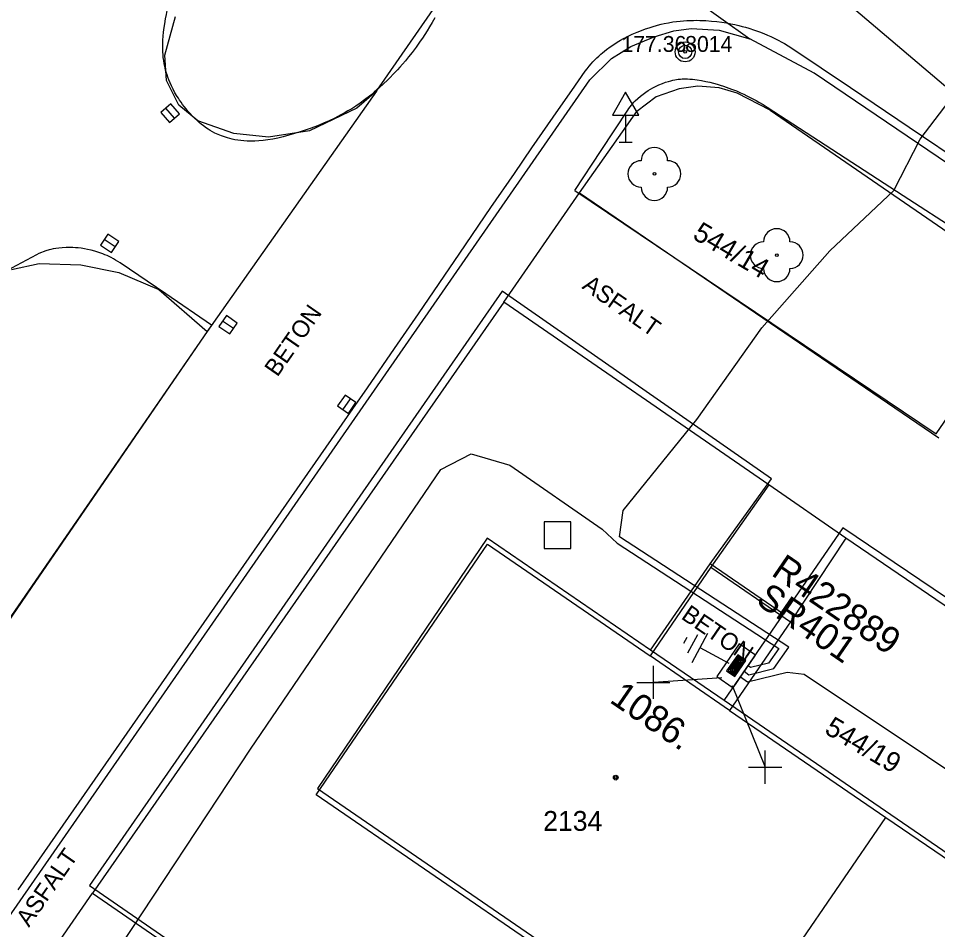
# Model space of a CAD drawing. Extents: x -540150 to -533593, y -1185082 to -1180066.
# Drawn here: x -536601.86 to -536567.15, y -1184478.31 to -1184443.88 of the extents above; entities that cross this region are included whole.
import ezdxf

# ---------------------------------------------------------------- set-up
doc = ezdxf.new("R2010")
doc.units = 0
for name, color, linetype in [('KN_HRAN_PARCEL', 7, 'Continuous'), ('KN_PARC_Č', 7, 'Continuous'), ('KN_VKP_HRAN_', 7, 'Continuous'), ('rámeček', 7, 'Continuous'), ('Vrstva 1', 7, 'Continuous'), ('Vrstva 10', 7, 'Continuous'), ('Vrstva 11', 7, 'Continuous'), ('Vrstva 14', 7, 'Continuous'), ('Vrstva 15', 7, 'Continuous'), ('Vrstva 21', 7, 'Continuous'), ('Vrstva 22', 7, 'Continuous'), ('Vrstva 23', 7, 'Continuous'), ('Vrstva 26', 7, 'Continuous'), ('Vrstva 27', 7, 'Continuous'), ('Vrstva 28', 7, 'Continuous'), ('Vrstva 29', 7, 'Continuous'), ('Vrstva 30', 7, 'Continuous'), ('Vrstva 34', 7, 'Continuous'), ('Vrstva 39', 7, 'Continuous'), ('Vrstva 40', 7, 'Continuous'), ('Vrstva 47', 7, 'Continuous'), ('Vrstva 5', 7, 'Continuous'), ('Vrstva 59', 7, 'Continuous'), ('Vrstva 8', 7, 'Continuous')]:
    doc.layers.add(name, color=color, linetype=linetype)

# ---------------------------------------------------------------- blocks, each defined once
blk = doc.blocks.new('NN800')
at = {"layer": 'Vrstva 1'}
for points in [[(-0.442, 0.442), (0.442, -0.442)], [(-0.442, -0.442), (0.442, 0.442)]]:
    blk.add_lwpolyline(points, dxfattribs=at)
blk = doc.blocks.new('NN620')
at = {"layer": 'Vrstva 8'}
for points in [[(0.752, 0.004), (-0.748, 0.004)], [(-0.748, 0.004), (-0.748, -0.746)], [(0.752, -0.746), (0.752, 0.004)], [(0.368, -0.18), (-0.376, -0.18)], [(-0.376, -0.18), (-0.376, -0.558)], [(0.321, -0.227), (-0.329, -0.227)], [(-0.329, -0.227), (-0.329, -0.51)], [(0.274, -0.274), (-0.281, -0.274)], [(-0.281, -0.274), (-0.281, -0.463)], [(0.227, -0.321), (-0.234, -0.321)], [(-0.234, -0.321), (-0.234, -0.416)], [(0.227, -0.416), (0.227, -0.321)], [(0.274, -0.463), (0.274, -0.274)], [(0.321, -0.51), (0.321, -0.227)], [(0.368, -0.558), (0.368, -0.18)], [(-0.376, -0.558), (0.368, -0.558)], [(-0.329, -0.51), (0.321, -0.51)], [(-0.281, -0.463), (0.274, -0.463)], [(-0.234, -0.416), (0.227, -0.416)], [(-0.193, -0.369), (0.185, -0.369)], [(-0.748, -0.746), (0.752, -0.746)]]:
    blk.add_lwpolyline(points, dxfattribs=at)
blk = doc.blocks.new('NN810')
at = {"layer": 'Vrstva 14'}
for points in [[(0.004, -0.64), (0.004, -1.89)], [(0.629, -1.89), (-0.621, -1.89)], [(0.388, -2.2), (-0.399, -2.2)], [(0.004, -2.515), (-0.124, -2.515)], [(0.137, -2.515), (0.004, -2.515)]]:
    blk.add_lwpolyline(points, dxfattribs=at)

msp = doc.modelspace()

# ---------------------------------------------------------------- linework, layer by layer
at = {"layer": 'KN_HRAN_PARCEL'}
for p, q in [((-536586.722, -1184435.751), (-536574.242, -1184444.651)), ((-536588.342, -1184446.631), (-536585.572, -1184442.631)), ((-536596.332, -1184445.271), (-536595.932, -1184443.811)), ((-536577.112, -1184444.361), (-536576.452, -1184444.271)), ((-536576.452, -1184444.271), (-536575.392, -1184444.331)), ((-536575.392, -1184444.331), (-536574.242, -1184444.651)), ((-536578.732, -1184444.951), (-536577.852, -1184444.581)), ((-536577.852, -1184444.581), (-536577.112, -1184444.361)), ((-536571.812, -1184445.951), (-536574.242, -1184444.651)), ((-536579.462, -1184445.401), (-536578.732, -1184444.951)), ((-536596.272, -1184446.231), (-536596.332, -1184445.271)), ((-536580.282, -1184446.201), (-536579.462, -1184445.401)), ((-536563.952, -1184451.291), (-536571.812, -1184445.951)), ((-536620.092, -1184503.601), (-536580.282, -1184446.201)), ((-536595.802, -1184447.161), (-536596.272, -1184446.231)), ((-536588.342, -1184446.631), (-536594.732, -1184455.711)), ((-536588.342, -1184446.631), (-536589.082, -1184447.281)), ((-536576.902, -1184446.551), (-536577.772, -1184446.851)), ((-536576.202, -1184446.451), (-536576.902, -1184446.551)), ((-536575.402, -1184446.511), (-536576.202, -1184446.451)), ((-536574.712, -1184446.711), (-536575.402, -1184446.511)), ((-536573.472, -1184447.351), (-536574.712, -1184446.711)), ((-536577.772, -1184446.851), (-536578.512, -1184447.401)), ((-536595.082, -1184447.751), (-536595.802, -1184447.161)), ((-536589.082, -1184447.281), (-536590.872, -1184448.131)), ((-536580.672, -1184450.481), (-536578.512, -1184447.401)), ((-536573.472, -1184447.351), (-536563.412, -1184454.281)), ((-536593.722, -1184448.231), (-536595.082, -1184447.751)), ((-536590.872, -1184448.131), (-536592.412, -1184448.371)), ((-536592.412, -1184448.371), (-536593.722, -1184448.231)), ((-536583.532, -1184454.611), (-536580.672, -1184450.481)), ((-536580.672, -1184450.481), (-536567.102, -1184459.731)), ((-536602.122, -1184453.371), (-536601.072, -1184453.151)), ((-536601.072, -1184453.151), (-536599.502, -1184453.201)), ((-536599.502, -1184453.201), (-536598.072, -1184453.481)), ((-536598.072, -1184453.481), (-536596.562, -1184454.131)), ((-536596.562, -1184454.131), (-536594.732, -1184455.711)), ((-536583.532, -1184454.611), (-536599.062, -1184476.941)), ((-536573.522, -1184461.511), (-536583.532, -1184454.611)), ((-536594.732, -1184455.711), (-536604.932, -1184470.511)), ((-536573.522, -1184461.511), (-536575.712, -1184464.621)), ((-536570.612, -1184463.521), (-536573.522, -1184461.511)), ((-536590.612, -1184473.221), (-536584.152, -1184463.751)), ((-536584.152, -1184463.751), (-536578.002, -1184467.971)), ((-536570.612, -1184463.521), (-536572.702, -1184466.681)), ((-536558.772, -1184471.611), (-536570.612, -1184463.521)), ((-536575.712, -1184464.621), (-536578.002, -1184467.971)), ((-536572.702, -1184466.681), (-536575.002, -1184470.031)), ((-536575.002, -1184470.031), (-536569.102, -1184474.071)), ((-536575.582, -1184483.531), (-536590.612, -1184473.221)), ((-536575.582, -1184483.531), (-536569.102, -1184474.071)), ((-536569.102, -1184474.071), (-536563.172, -1184478.141)), ((-536600.272, -1184478.691), (-536599.062, -1184476.941)), ((-536599.062, -1184476.941), (-536585.932, -1184485.961))]:
    msp.add_line(p, q, dxfattribs=at)
at = {"layer": 'KN_VKP_HRAN_'}
for p, q in [((-536575.712, -1184464.621), (-536572.702, -1184466.681)), ((-536575.002, -1184470.031), (-536578.002, -1184467.971))]:
    msp.add_line(p, q, dxfattribs=at)
at = {"layer": 'rámeček'}
msp.add_lwpolyline([(-537054.324, -1184409.023), (-536261.589, -1185082.203), (-536075.817, -1184863.438), (-536868.552, -1184190.259)], dxfattribs=at)
at = {"layer": 'Vrstva 10'}
for p, q in [((-536594.572, -1184455.471), (-536601.377, -1184465.396)), ((-536601.867, -1184476.816), (-536589.232, -1184458.641)), ((-536601.377, -1184465.396), (-536608.182, -1184475.321))]:
    msp.add_line(p, q, dxfattribs=at)
for points in [[(-536596.405, -1184444.717), (-536596.392, -1184444.541), (-536596.38, -1184444.421), (-536596.366, -1184444.307), (-536596.337, -1184444.092), (-536596.305, -1184443.901), (-536596.272, -1184443.735), (-536596.239, -1184443.589), (-536596.206, -1184443.463), (-536596.174, -1184443.353), (-536596.144, -1184443.258), (-536596.116, -1184443.175), (-536596.063, -1184443.033), (-536596.018, -1184442.928), (-536595.983, -1184442.851), (-536595.926, -1184442.738), (-536595.864, -1184442.627), (-536595.558, -1184442.109), (-536595.252, -1184441.591)], [(-536586.134, -1184443.863), (-536586.235, -1184444.04), (-536586.332, -1184444.204), (-536586.425, -1184444.356), (-536586.515, -1184444.497), (-536586.602, -1184444.628), (-536586.684, -1184444.75), (-536586.845, -1184444.977), (-536586.992, -1184445.172), (-536587.126, -1184445.342), (-536587.247, -1184445.49), (-536587.357, -1184445.618), (-536587.455, -1184445.73), (-536587.543, -1184445.827), (-536587.703, -1184445.997), (-536587.827, -1184446.123), (-536587.922, -1184446.218), (-536588.07, -1184446.36), (-536588.222, -1184446.501), (-536588.322, -1184446.59), (-536588.42, -1184446.675), (-536588.515, -1184446.754), (-536588.608, -1184446.828), (-536588.789, -1184446.966), (-536588.96, -1184447.089), (-536589.122, -1184447.198), (-536589.275, -1184447.296), (-536589.419, -1184447.383), (-536589.555, -1184447.461), (-536589.683, -1184447.532), (-536589.803, -1184447.595), (-536589.917, -1184447.652), (-536590.13, -1184447.754), (-536590.318, -1184447.837), (-536590.484, -1184447.906), (-536590.629, -1184447.964), (-536590.883, -1184448.058), (-536591.075, -1184448.124), (-536591.219, -1184448.171), (-536591.435, -1184448.238), (-536591.652, -1184448.301), (-536591.862, -1184448.357), (-536592.064, -1184448.404), (-536592.257, -1184448.443), (-536592.44, -1184448.473), (-536592.614, -1184448.495), (-536592.779, -1184448.511), (-536592.934, -1184448.519), (-536593.08, -1184448.522), (-536593.217, -1184448.519), (-536593.346, -1184448.512), (-536593.467, -1184448.5), (-536593.58, -1184448.485), (-536593.686, -1184448.468), (-536593.785, -1184448.448), (-536593.878, -1184448.426)], [(-536581.464, -1184447.329), (-536580.959, -1184446.605), (-536580.452, -1184445.881), (-536580.382, -1184445.785), (-536580.31, -1184445.693), (-536580.237, -1184445.607), (-536580.164, -1184445.526), (-536580.09, -1184445.449), (-536580.017, -1184445.376), (-536579.943, -1184445.307), (-536579.871, -1184445.242), (-536579.798, -1184445.18), (-536579.654, -1184445.065), (-536579.514, -1184444.962), (-536579.378, -1184444.87), (-536579.249, -1184444.787), (-536579.124, -1184444.713), (-536579.006, -1184444.647), (-536578.893, -1184444.588), (-536578.787, -1184444.535), (-536578.686, -1184444.487), (-536578.494, -1184444.403), (-536578.325, -1184444.336), (-536578.177, -1184444.281), (-536578.046, -1184444.237), (-536577.932, -1184444.201), (-536577.732, -1184444.144), (-536577.583, -1184444.107), (-536577.472, -1184444.081), (-536577.306, -1184444.048), (-536577.142, -1184444.021), (-536577.006, -1184444.002), (-536576.872, -1184443.987), (-536576.741, -1184443.976), (-536576.613, -1184443.967), (-536576.487, -1184443.962), (-536576.365, -1184443.959), (-536576.246, -1184443.958), (-536576.13, -1184443.96), (-536575.903, -1184443.969), (-536575.69, -1184443.984), (-536575.489, -1184444.005), (-536575.3, -1184444.029), (-536575.123, -1184444.057), (-536574.957, -1184444.088), (-536574.803, -1184444.12), (-536574.658, -1184444.153), (-536574.523, -1184444.187), (-536574.397, -1184444.221), (-536574.28, -1184444.255), (-536574.062, -1184444.325), (-536573.874, -1184444.392), (-536573.711, -1184444.455), (-536573.571, -1184444.513), (-536573.45, -1184444.567), (-536573.345, -1184444.616), (-536573.165, -1184444.706), (-536573.032, -1184444.778), (-536572.935, -1184444.833), (-536572.792, -1184444.92), (-536572.652, -1184445.011)], [(-536593.878, -1184448.426), (-536593.964, -1184448.402), (-536594.045, -1184448.378), (-536594.121, -1184448.353), (-536594.191, -1184448.327), (-536594.323, -1184448.272), (-536594.437, -1184448.219), (-536594.536, -1184448.167), (-536594.622, -1184448.117), (-536594.697, -1184448.071), (-536594.762, -1184448.028), (-536594.874, -1184447.947), (-536594.958, -1184447.882), (-536595.019, -1184447.83), (-536595.111, -1184447.748), (-536595.202, -1184447.661), (-536595.294, -1184447.567), (-536595.379, -1184447.475), (-536595.457, -1184447.387), (-536595.53, -1184447.3), (-536595.598, -1184447.217), (-536595.66, -1184447.135), (-536595.718, -1184447.056), (-536595.772, -1184446.98), (-536595.821, -1184446.905), (-536595.867, -1184446.833), (-536595.951, -1184446.693), (-536596.022, -1184446.561), (-536596.083, -1184446.437), (-536596.135, -1184446.32), (-536596.179, -1184446.211), (-536596.217, -1184446.108), (-536596.249, -1184446.011), (-536596.276, -1184445.92), (-536596.3, -1184445.835), (-536596.319, -1184445.755), (-536596.351, -1184445.604), (-536596.373, -1184445.473), (-536596.388, -1184445.357), (-536596.398, -1184445.255), (-536596.405, -1184445.166), (-536596.411, -1184445.011), (-536596.411, -1184444.893), (-536596.405, -1184444.717)], [(-536572.652, -1184445.011), (-536570.44, -1184446.501), (-536568.227, -1184447.991), (-536566.014, -1184449.481), (-536563.802, -1184450.971), (-536563.736, -1184451.017), (-536563.675, -1184451.063), (-536563.616, -1184451.109), (-536563.506, -1184451.203), (-536563.408, -1184451.296), (-536563.32, -1184451.388), (-536563.241, -1184451.478), (-536563.169, -1184451.564), (-536563.105, -1184451.648), (-536563.046, -1184451.729), (-536562.993, -1184451.806), (-536562.899, -1184451.955), (-536562.82, -1184452.089), (-536562.755, -1184452.21), (-536562.701, -1184452.317), (-536562.656, -1184452.412)], [(-536586.755, -1184455.045), (-536585.19, -1184452.753), (-536584.016, -1184451.034), (-536583.132, -1184449.745), (-536582.467, -1184448.778), (-536581.464, -1184447.329)], [(-536594.572, -1184455.471), (-536596.297, -1184454.296), (-536598.022, -1184453.121), (-536598.105, -1184453.066), (-536598.189, -1184453.016), (-536598.271, -1184452.969), (-536598.354, -1184452.925), (-536598.435, -1184452.885), (-536598.515, -1184452.848), (-536598.595, -1184452.814), (-536598.672, -1184452.783), (-536598.826, -1184452.728), (-536598.973, -1184452.682), (-536599.113, -1184452.644), (-536599.246, -1184452.614), (-536599.371, -1184452.59), (-536599.49, -1184452.572), (-536599.601, -1184452.559), (-536599.706, -1184452.549), (-536599.804, -1184452.543), (-536599.895, -1184452.54), (-536599.981, -1184452.54), (-536600.061, -1184452.541), (-536600.21, -1184452.55), (-536600.34, -1184452.563), (-536600.451, -1184452.579), (-536600.548, -1184452.597), (-536600.632, -1184452.616), (-536600.704, -1184452.634), (-536600.828, -1184452.671), (-536600.92, -1184452.703), (-536600.987, -1184452.729), (-536601.086, -1184452.773), (-536601.182, -1184452.821), (-536602.887, -1184453.731)], [(-536589.232, -1184458.641), (-536588.681, -1184457.846), (-536587.652, -1184456.353), (-536586.755, -1184455.045)]]:
    msp.add_lwpolyline(points, dxfattribs=at)
at = {"layer": 'Vrstva 11'}
for p, q in [((-536573.582, -1184447.241), (-536568.452, -1184450.571)), ((-536580.852, -1184450.391), (-536567.202, -1184459.581)), ((-536568.452, -1184450.571), (-536563.322, -1184453.901)), ((-536567.202, -1184459.581), (-536563.322, -1184453.901)), ((-536583.592, -1184454.191), (-536599.182, -1184476.651)), ((-536573.422, -1184461.281), (-536583.592, -1184454.191)), ((-536575.742, -1184464.491), (-536573.422, -1184461.281)), ((-536570.732, -1184463.131), (-536572.969, -1184466.393)), ((-536558.482, -1184471.411), (-536570.732, -1184463.131)), ((-536577.984, -1184467.759), (-536575.742, -1184464.491)), ((-536572.969, -1184466.393), (-536575.742, -1184464.491)), ((-536575.211, -1184469.661), (-536572.969, -1184466.393)), ((-536599.182, -1184476.651), (-536585.902, -1184485.781))]:
    msp.add_line(p, q, dxfattribs=at)
msp.add_lwpolyline([(-536580.852, -1184450.391), (-536579.852, -1184448.871), (-536578.852, -1184447.351), (-536578.807, -1184447.285), (-536578.76, -1184447.222), (-536578.712, -1184447.163), (-536578.663, -1184447.106), (-536578.614, -1184447.052), (-536578.564, -1184447.001), (-536578.464, -1184446.906), (-536578.364, -1184446.82), (-536578.266, -1184446.744), (-536578.171, -1184446.676), (-536578.079, -1184446.615), (-536577.991, -1184446.561), (-536577.906, -1184446.513), (-536577.826, -1184446.471), (-536577.75, -1184446.433), (-536577.678, -1184446.4), (-536577.542, -1184446.344), (-536577.421, -1184446.3), (-536577.316, -1184446.266), (-536577.223, -1184446.241), (-536577.142, -1184446.222), (-536577.072, -1184446.207), (-536576.949, -1184446.187), (-536576.858, -1184446.177), (-536576.79, -1184446.172), (-536576.69, -1184446.169), (-536576.592, -1184446.171), (-536576.499, -1184446.177), (-536576.408, -1184446.185), (-536576.23, -1184446.206), (-536576.061, -1184446.232), (-536575.902, -1184446.263), (-536575.752, -1184446.296), (-536575.611, -1184446.331), (-536575.478, -1184446.368), (-536575.354, -1184446.405), (-536575.238, -1184446.443), (-536575.129, -1184446.48), (-536574.925, -1184446.555), (-536574.748, -1184446.626), (-536574.595, -1184446.692), (-536574.462, -1184446.753), (-536574.347, -1184446.808), (-536574.149, -1184446.909), (-536574.003, -1184446.988), (-536573.895, -1184447.049), (-536573.736, -1184447.144), (-536573.582, -1184447.241)], dxfattribs=at)
at = {"layer": 'Vrstva 21'}
for radius in [0.375, 0.05]:
    msp.add_circle((-536576.682, -1184445.151), radius, dxfattribs=at)
at = {"layer": 'Vrstva 22'}
for centre in [(-536577.842, -1184449.761), (-536573.222, -1184452.831)]:
    msp.add_circle(centre, 0.05, dxfattribs=at)
for centre, start, end in [((-536577.842, -1184449.261), 0, 180), ((-536578.342, -1184449.761), 90, 270), ((-536577.342, -1184449.761), 270, 90), ((-536577.842, -1184450.261), 180, 0), ((-536573.222, -1184452.331), 0, 180), ((-536573.722, -1184452.831), 90, 270), ((-536572.722, -1184452.831), 270, 90), ((-536573.222, -1184453.331), 180, 0)]:
    msp.add_arc(centre, 0.5, start, end, dxfattribs=at)
at = {"layer": 'Vrstva 26'}
msp.add_lwpolyline([(-536582.002, -1184463.911), (-536581.002, -1184463.911), (-536581.002, -1184462.911), (-536582.002, -1184462.911)], close=True, dxfattribs=at)
at = {"layer": 'Vrstva 27'}
for p, q in [((-536595.968, -1184447.649), (-536596.296, -1184447.273)), ((-536598.205, -1184452.522), (-536598.619, -1184452.24)), ((-536593.735, -1184455.602), (-536594.149, -1184455.32)), ((-536589.604, -1184458.67), (-536589.318, -1184458.26))]:
    msp.add_line(p, q, dxfattribs=at)
for points in [[(-536595.779, -1184447.485), (-536596.108, -1184447.108), (-536596.485, -1184447.437), (-536596.156, -1184447.814)], [(-536598.065, -1184452.315), (-536598.478, -1184452.034), (-536598.759, -1184452.447), (-536598.346, -1184452.728)], [(-536593.595, -1184455.395), (-536594.008, -1184455.114), (-536594.289, -1184455.527), (-536593.876, -1184455.808)], [(-536589.398, -1184458.813), (-536589.113, -1184458.402), (-536589.524, -1184458.117), (-536589.809, -1184458.528)]]:
    msp.add_lwpolyline(points, close=True, dxfattribs=at)
at = {"layer": 'Vrstva 28'}
msp.add_circle((-536576.682, -1184445.151), 0.25, dxfattribs=at)
at = {"layer": 'Vrstva 34'}
for p, q in [((-536578.928, -1184447.541), (-536578.928, -1184448.559)), ((-536579.178, -1184448.559), (-536578.678, -1184448.559))]:
    msp.add_line(p, q, dxfattribs=at)
msp.add_lwpolyline([(-536579.428, -1184447.541), (-536578.428, -1184447.541), (-536578.928, -1184446.675)], close=True, dxfattribs=at)
at = {"layer": 'Vrstva 39'}
for radius in [0.09, 0.0398]:
    msp.add_circle((-536579.303, -1184472.571), radius, dxfattribs=at)
at = {"layer": 'Vrstva 5'}
for p, q in [((-536584.162, -1184463.521), (-536590.562, -1184472.981)), ((-536590.562, -1184472.981), (-536486.122, -1184544.721))]:
    msp.add_line(p, q, dxfattribs=at)
for points in [[(-536574.45, -1184468.552), (-536574.272, -1184468.681), (-536573.33, -1184468.453), (-536572.765, -1184467.646), (-536579.163, -1184463.474), (-536579.022, -1184462.481), (-536576.242, -1184459.041), (-536573.782, -1184455.581), (-536571.212, -1184452.671), (-536568.802, -1184450.391), (-536567.802, -1184448.451), (-536566.507, -1184446.751)], [(-536607.513, -1184511.561), (-536608.144, -1184512.571), (-536616.295, -1184507.723), (-536616.71, -1184506.838), (-536616.295, -1184505.198), (-536612.589, -1184498.648), (-536610.202, -1184496.551), (-536607.912, -1184493.931), (-536603.262, -1184486.591), (-536598.402, -1184479.531), (-536593.092, -1184471.501), (-536585.902, -1184460.931), (-536584.762, -1184460.341), (-536583.302, -1184460.771), (-536579.812, -1184463.182), (-536579.252, -1184463.715), (-536573.146, -1184467.697), (-536573.536, -1184468.248), (-536574.219, -1184468.411), (-536574.303, -1184468.35)], [(-536479.632, -1184535.221), (-536485.771, -1184531.01), (-536488.669, -1184529.022), (-536500.594, -1184520.843), (-536503.486, -1184518.859), (-536515.542, -1184510.589), (-536518.398, -1184508.631), (-536530.288, -1184500.474), (-536533.156, -1184498.507), (-536545.332, -1184490.156), (-536548.297, -1184488.122), (-536560.152, -1184479.99), (-536563.018, -1184478.024), (-536575.211, -1184469.661), (-536577.984, -1184467.759), (-536584.162, -1184463.521)], [(-536574.591, -1184468.758), (-536574.325, -1184468.951), (-536572.833, -1184468.585), (-536572.182, -1184468.661), (-536558.212, -1184477.991), (-536558.694, -1184478.61), (-536559.303, -1184478.752)]]:
    msp.add_lwpolyline(points, dxfattribs=at)
at = {"layer": 'Vrstva 59'}
for points in [[(-536575.294, -1184468.799), (-536577.879, -1184468.973)], [(-536574.907, -1184469.096), (-536573.661, -1184472.175)]]:
    msp.add_lwpolyline(points, dxfattribs=at)

# ---------------------------------------------------------------- block references
at = {"layer": 'Vrstva 15', "rotation": -118.04657767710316}
msp.add_blockref('NN810', (-536574.45, -1184468.551), dxfattribs=at)
at = {"layer": 'Vrstva 28', "rotation": -124.4581195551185}
msp.add_blockref('NN620', (-536574.45, -1184468.552), dxfattribs=at)
at = {"layer": 'Vrstva 34', "rotation": 44.99999995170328}
for p in [(-536577.879, -1184468.973), (-536573.661, -1184472.175)]:
    msp.add_blockref('NN800', p, dxfattribs=at)

# ---------------------------------------------------------------- texts
at = {"layer": 'KN_PARC_Č'}
for s, p in [('544/14', (-536576.442, -1184452.181)), ('544/19', (-536571.462, -1184470.871))]:
    msp.add_text(s, height=0.75, rotation=329.4, dxfattribs=at).set_placement(p)
msp.add_text('2134', height=0.75, dxfattribs=at).set_placement((-536582.042, -1184474.581))
at = {"layer": 'Vrstva 22'}
msp.add_text('177.36 ', height=0.6, dxfattribs=at).set_placement((-536579.089, -1184445.151))
at = {"layer": 'Vrstva 23'}
msp.add_text('8014', height=0.6, dxfattribs=at).set_placement((-536576.682, -1184445.151))
at = {"layer": 'Vrstva 29'}
msp.add_text('R422889', height=1, rotation=325.542, dxfattribs=at).set_placement((-536573.471, -1184464.9))
at = {"layer": 'Vrstva 30'}
msp.add_text('SR401', height=1, rotation=325.542, dxfattribs=at).set_placement((-536574.057, -1184465.975))
at = {"layer": 'Vrstva 40'}
for s, rotation, p in [('ASFALT', 325.1178, (-536580.608, -1184454.068)), ('BETON', 55.1949, (-536592.081, -1184457.459)), ('BETON', 325.5527, (-536576.869, -1184466.544)), ('ASFALT', 55.1938, (-536601.463, -1184478.248))]:
    msp.add_text(s, height=0.65, rotation=rotation, dxfattribs=at).set_placement(p)
at = {"layer": 'Vrstva 47'}
msp.add_text('1086.', height=1, rotation=325.5527, dxfattribs=at).set_placement((-536579.576, -1184469.698))

doc.saveas('drawing.dxf')
